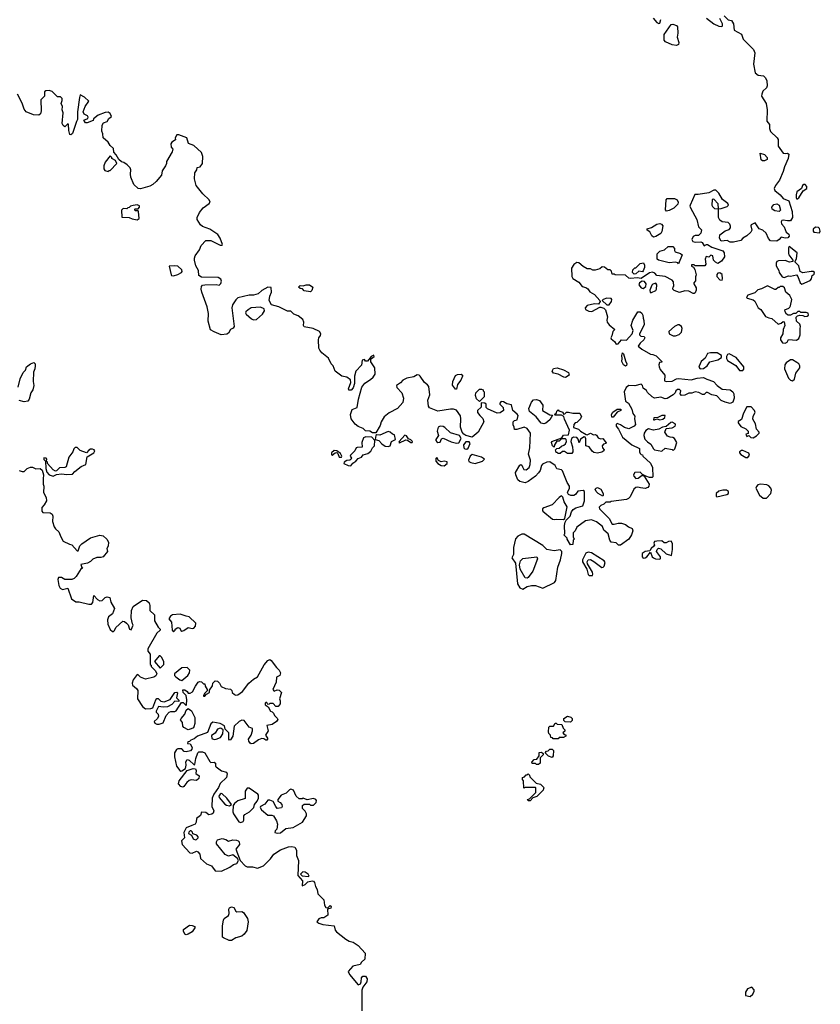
# Model space of a CAD drawing. Extents: x 2106670 to 2323771, y 35271 to 224896.
# Tile 314 of 419: x 2273801 to 2281523, y 134079 to 143573. Entities that reach past the tile are written whole.
import ezdxf

# ---------------------------------------------------------------- set-up
doc = ezdxf.new("R2010")
doc.units = 0

msp = doc.modelspace()

# ---------------------------------------------------------------- linework, layer by layer
at = {"layer": '0CON20XD'}
for points in [[(2279909.6, 143589.5), (2279947.5, 143545), (2279965, 143537.5), (2279975, 143540), (2279984.2, 143575)], [(2280595, 143610), (2280633, 143573), (2280666.1, 143566.1), (2280686.7, 143535), (2280691.7, 143471.7), (2280763, 143433), (2280777.5, 143385), (2280877.5, 143285), (2280892.5, 143255), (2280878.8, 143145), (2280895, 143060), (2280925, 143037.5), (2280975, 143032.5), (2280995, 143012.5), (2281006, 142985), (2281011.2, 142935), (2281003.3, 142915), (2280970, 142885), (2280957.5, 142855), (2280956.7, 142835), (2281002, 142765), (2281010, 142705), (2281007.5, 142595), (2281031.7, 142561.7), (2281032.5, 142525), (2281043.9, 142493.9), (2281106.7, 142435), (2281117.7, 142417.7), (2281116.7, 142355), (2281165, 142287.5), (2281185, 142283.3), (2281205, 142287.5), (2281220, 142275), (2281212.5, 142235), (2281176.7, 142155), (2281165, 142110), (2281130, 142025), (2281089.2, 141975), (2281077.5, 141945), (2281084, 141925), (2281135, 141883.3), (2281165, 141850), (2281220, 141825), (2281251.2, 141725), (2281254, 141665), (2281236, 141635), (2281205, 141632.4), (2281165, 141641.2), (2281151.9, 141638.1), (2281144.5, 141625), (2281150, 141605), (2281174.6, 141575), (2281193.4, 141523.4), (2281220, 141505), (2281220.9, 141485), (2281208.9, 141471.1), (2281185, 141465.5), (2281145, 141476.2), (2281126.8, 141453.2), (2281105, 141438.8), (2281041.5, 141441.5), (2281022.6, 141462.6), (2281001.8, 141515), (2280967.1, 141545), (2280934.5, 141555), (2280895, 141612.9), (2280855.8, 141594.2), (2280852.5, 141585), (2280860.8, 141545), (2280852, 141525), (2280815, 141488.8), (2280775, 141466.7), (2280755.8, 141444.2), (2280685, 141426.7), (2280655, 141427.5), (2280625, 141442.5), (2280565, 141437.5), (2280550, 141465), (2280555, 141500), (2280605, 141537.5), (2280645, 141550), (2280657.5, 141565), (2280657, 141583), (2280650.7, 141600.7), (2280635, 141616.7), (2280575, 141622.5), (2280555, 141640), (2280540, 141665), (2280540, 141750), (2280567, 141753), (2280625, 141772.5), (2280637.5, 141785), (2280629.3, 141799.3), (2280580.7, 141840.7), (2280545, 141900), (2280515, 141930), (2280495, 141930), (2280446.4, 141903.6), (2280345, 141886.7), (2280311.7, 141888.3), (2280266.7, 141785), (2280263.3, 141775), (2280269.3, 141759.3), (2280333.3, 141645), (2280348.8, 141575), (2280376, 141546), (2280371.9, 141515)], [(2280425, 143587.5), (2280495, 143534.2), (2280545, 143510), (2280571.7, 143508.3), (2280580, 143515), (2280580, 143535), (2280552.5, 143585)], [(2280135, 143326), (2280095, 143330.8), (2280028.8, 143358.8), (2280016.7, 143375), (2280018.3, 143431.7), (2280085, 143526.7), (2280099.3, 143529.3), (2280135, 143516.2), (2280143.9, 143503.9), (2280150, 143445), (2280143.5, 143405), (2280158.2, 143355), (2280155, 143333.8), (2280135, 143326)], [(2276013.6, 140916.4), (2275905, 140890), (2275885, 140872.5), (2275853.3, 140825), (2275846, 140795), (2275870, 140615), (2275860.4, 140599.5), (2275834.4, 140585.6), (2275815, 140550), (2275797.6, 140542.4), (2275745, 140535.7), (2275675, 140562.5), (2275642.6, 140582.6), (2275619.5, 140665), (2275621.2, 140741.2), (2275610, 140805), (2275558.6, 140945), (2275552.5, 140975), (2275555, 141000), (2275565, 141013.3), (2275586.1, 141016.1), (2275695, 141021.2), (2275725, 141013.3), (2275741.2, 141028.8), (2275747.3, 141052.7), (2275739.7, 141069.7), (2275713.9, 141086.1), (2275555, 141090), (2275530, 141105), (2275524.2, 141154.2), (2275500.3, 141200.3), (2275486.2, 141255), (2275486.7, 141275), (2275493.3, 141295), (2275535, 141352.5), (2275550.8, 141395), (2275596.7, 141443.3), (2275645, 141444.4), (2275735, 141398.8), (2275752.5, 141397.5), (2275757.5, 141405), (2275733.8, 141465), (2275710.9, 141500.9), (2275635, 141554), (2275565, 141577.5), (2275546, 141595), (2275513.3, 141645), (2275513.8, 141665), (2275533.8, 141715), (2275570.3, 141759.7), (2275627.7, 141802.3), (2275636.7, 141815), (2275627.5, 141835), (2275566.7, 141895), (2275502.5, 141975), (2275488.3, 142038.3), (2275490, 142095), (2275510, 142125), (2275511.7, 142148.3), (2275540, 142155), (2275562.5, 142185), (2275566.2, 142255), (2275555, 142292.5), (2275480.7, 142360.7), (2275428.3, 142378.3), (2275413, 142433), (2275335, 142462.5), (2275315, 142462.5), (2275300, 142435), (2275302.5, 142415), (2275268.3, 142391.7), (2275258.8, 142375), (2275263.3, 142345), (2275276.7, 142325), (2275271.7, 142298.3), (2275217.5, 142205), (2275217.5, 142185), (2275207.5, 142165), (2275174.1, 142115.9), (2275170, 142075), (2275117.1, 142012.9), (2275085.8, 141984.2), (2275055, 141966.7), (2274965, 141943.3), (2274945, 141946.7), (2274902.7, 141982.7), (2274872, 142055), (2274868, 142085), (2274874, 142125), (2274865.8, 142145.8), (2274838.8, 142175), (2274806.3, 142196.3), (2274781.2, 142201.2), (2274756.1, 142226.1), (2274730.7, 142270.7), (2274707.5, 142295), (2274705, 142330), (2274675, 142360), (2274653, 142393), (2274607.5, 142435), (2274603, 142473), (2274593, 142497), (2274597.5, 142555), (2274610.7, 142579.3), (2274645, 142592.5), (2274660.7, 142619.3), (2274685, 142640), (2274675, 142667.5), (2274655, 142682.5), (2274625, 142680), (2274556.4, 142653.6), (2274511.7, 142618.3), (2274508.3, 142601.7), (2274451.7, 142578.3), (2274435, 142580), (2274420, 142605), (2274458.3, 142621.7), (2274460, 142635), (2274456.1, 142646.1), (2274421.7, 142661.7), (2274414.4, 142685), (2274432.5, 142735), (2274467.5, 142787.5), (2274426, 142825), (2274385, 142847.5), (2274376.4, 142823.6), (2274358.9, 142685), (2274357.7, 142612.3), (2274348.5, 142591.5), (2274309.2, 142475), (2274295, 142462.5), (2274285, 142467.5), (2274273.8, 142505), (2274270, 142565), (2274265, 142570), (2274235, 142540), (2274221.7, 142551.7), (2274212.1, 142572.1), (2274220, 142675), (2274212, 142705), (2274213.8, 142735), (2274200, 142765), (2274212, 142795), (2274210, 142815), (2274195, 142830), (2274165, 142830), (2274115, 142880), (2274085, 142890), (2274052.5, 142887.5), (2274041.7, 142878.3), (2274040, 142835), (2274005, 142800), (2274006.7, 142695), (2274000, 142665), (2273985, 142652.5), (2273935, 142657.5), (2273863.6, 142683.6), (2273845, 142710), (2273825, 142770), (2273780, 142855)], [(2274655, 142110), (2274665, 142120), (2274675, 142120), (2274737.5, 142185), (2274726.4, 142216.4), (2274690, 142235), (2274690, 142245), (2274675, 142260), (2274625, 142200), (2274612.5, 142165), (2274612.5, 142135), (2274620.7, 142120.7), (2274655, 142110)], [(2280985, 142212.5), (2280965, 142212.5), (2280951.7, 142221.7), (2280943, 142287), (2280985, 142272.5), (2281010, 142245), (2281010, 142225), (2280985, 142212.5)], [(2281295, 141844.2), (2281315.2, 141854.8), (2281357.6, 141922.4), (2281394, 141945), (2281394.4, 141965), (2281375.8, 141985), (2281364.3, 141985), (2281350, 141975), (2281340, 141945), (2281297.3, 141912.7), (2281290, 141885), (2281289.4, 141855), (2281295, 141844.2)], [(2280038.3, 141728.3), (2280028.3, 141738.3), (2280037.5, 141835), (2280045, 141850), (2280115, 141847.5), (2280142.5, 141835), (2280152.5, 141815), (2280150, 141795), (2280110, 141755), (2280065, 141732.5), (2280038.3, 141728.3)], [(2274935, 141643.8), (2274953, 141657), (2274947.5, 141725), (2274945, 141730), (2274915, 141730), (2274910, 141745), (2274915, 141750), (2274945, 141750), (2274957.5, 141765), (2274955, 141777.5), (2274935, 141786.7), (2274895, 141782.5), (2274870, 141775), (2274858.3, 141761.7), (2274845, 141760), (2274835, 141750), (2274798.3, 141751.7), (2274783, 141737), (2274785, 141670), (2274856.4, 141666.4), (2274885, 141653.3), (2274935, 141643.8)], [(2280540, 141750), (2280536.1, 141796.1), (2280495, 141842.5), (2280480, 141840), (2280477.5, 141785), (2280483, 141773), (2280503, 141753), (2280535, 141750), (2280540, 141750)], [(2281125, 141723.8), (2281085, 141730), (2281057.5, 141745), (2281056.7, 141765), (2281075, 141791.2), (2281105, 141797.5), (2281125.6, 141785), (2281138.8, 141735), (2281125, 141723.8)], [(2279915, 141477.5), (2279898.3, 141488.3), (2279878.3, 141528.3), (2279852.5, 141545), (2279852.5, 141555), (2279895, 141570), (2279945, 141600), (2279975, 141607.5), (2279991.7, 141601.7), (2280002.5, 141585), (2279995, 141530), (2279985, 141512.5), (2279935, 141482.5), (2279915, 141477.5)], [(2281515, 141518), (2281522.9, 141535), (2281515, 141560), (2281505, 141570), (2281475, 141572), (2281455, 141553.8), (2281452.9, 141535), (2281460, 141525), (2281515, 141518)], [(2280371.9, 141515), (2280347.7, 141492.3), (2280317, 141493), (2280297, 141483), (2280283.3, 141455), (2280294.2, 141434.2), (2280315, 141428), (2280370.4, 141430.5), (2280384, 141424), (2280403.3, 141393.3), (2280424, 141406), (2280435, 141406), (2280475, 141381.2), (2280583.6, 141343.6), (2280596.4, 141326.4), (2280600, 141285), (2280568.8, 141245), (2280535, 141223.3), (2280512.5, 141235), (2280492.5, 141255), (2280485, 141297.5), (2280468.3, 141301.7), (2280447, 141283), (2280421.7, 141288.3), (2280412.5, 141265), (2280417.5, 141215), (2280408.8, 141201.2), (2280315, 141200), (2280305, 141210), (2280281.7, 141208.3), (2280280, 141195), (2280298.3, 141188.3), (2280313.6, 141163.6), (2280327, 141113), (2280320, 141095), (2280320, 141055), (2280302.5, 141035), (2280302.5, 141025), (2280326.4, 140986.4), (2280326.7, 140965), (2280315, 140940), (2280305, 140932.5), (2280295, 140932.5), (2280255, 140956.7), (2280215, 140960), (2280163.8, 140943.8), (2280113, 140963), (2280100, 140975), (2280103, 140997), (2280110, 141005), (2280107.5, 141045), (2280093, 141063), (2280025, 141096.7), (2279945, 141107.5), (2279928, 141128), (2279905, 141140), (2279876.4, 141133.6), (2279795, 141078), (2279755, 141083.3), (2279695, 141077.5), (2279675, 141080), (2279645, 141110), (2279545, 141112.5), (2279535, 141120), (2279515, 141120), (2279508.3, 141148.3), (2279495, 141160), (2279475, 141160), (2279441.7, 141188.3), (2279418.3, 141191.7), (2279395, 141170), (2279351.7, 141158.3), (2279328.3, 141158.3), (2279305, 141170), (2279275, 141170), (2279235, 141192.5), (2279195, 141227.5), (2279175, 141232.5), (2279147, 141213), (2279123, 141177), (2279127.5, 141097.5), (2279136.1, 141076.1), (2279193, 141043), (2279225, 141000), (2279261.7, 140991.7), (2279279.3, 140979.3), (2279300.7, 140950.7), (2279345, 140922.5), (2279397.5, 140865), (2279400, 140855), (2279385, 140830), (2279345, 140832.5), (2279275, 140818), (2279256.2, 140795), (2279259.3, 140779.3), (2279291.2, 140761.2), (2279320.7, 140759.3), (2279395, 140800), (2279405, 140800), (2279435, 140790), (2279452.5, 140775), (2279471.7, 140708.3), (2279462.9, 140675), (2279465.6, 140655), (2279485, 140630.8), (2279540, 140585), (2279522.5, 140565), (2279513.3, 140525), (2279501.4, 140505), (2279505.8, 140495), (2279539.1, 140469.1), (2279555, 140443.3), (2279571.7, 140448.3), (2279605, 140487.5), (2279655, 140482.5), (2279707.5, 140545), (2279717.5, 140575), (2279700, 140625), (2279713.6, 140676.4), (2279763.6, 140756.4), (2279785, 140756.7), (2279803, 140743), (2279812.5, 140725), (2279813.3, 140695), (2279822.3, 140672.3), (2279825, 140630), (2279780, 140545), (2279780, 140535), (2279793, 140523), (2279825, 140517.5), (2279828.8, 140505), (2279820, 140485), (2279786.7, 140455), (2279767.5, 140425), (2279800, 140395), (2279885, 140346.7), (2279906.4, 140346.4), (2279940.7, 140330.7), (2279995, 140277.5), (2279995, 140270), (2279973, 140267), (2279966.2, 140245), (2279968.8, 140225), (2279979.6, 140199.5), (2280023.3, 140145), (2280020.7, 140090.7), (2280035, 140083.3), (2280095, 140087.5), (2280135, 140108.8), (2280155, 140112), (2280278.3, 140101.7), (2280335, 140117.1), (2280395, 140124), (2280427, 140107), (2280494, 140085), (2280527.3, 140047.3), (2280575, 140010), (2280655, 140003.1), (2280680.6, 139985), (2280688.5, 139965), (2280692, 139925), (2280678, 139885), (2280655, 139872), (2280606.2, 139883.8), (2280565, 139902.2), (2280526.1, 139946.1), (2280476.1, 139956.1), (2280435, 139977.5), (2280423, 139977), (2280401.7, 139958.3), (2280385, 139957.5), (2280349.6, 139979.5), (2280316.1, 139983.9), (2280285, 139972), (2280255, 139972.5), (2280215, 139952.5), (2280185, 139950), (2280172.5, 139965), (2280177.5, 139995), (2280165, 140006.7), (2280145, 140007.5), (2280130, 139995), (2280122.5, 139975), (2280104, 139955), (2280045, 139920), (2280027, 139917), (2279985, 139932.5), (2279925, 139923.8), (2279900, 139935), (2279857, 139977), (2279846.4, 139996.4), (2279815, 140020), (2279807, 140047), (2279795, 140060), (2279735, 140041.2), (2279675, 140045.8), (2279648.8, 140025), (2279630, 139985), (2279643.8, 139895), (2279674.2, 139875), (2279705, 139817.5), (2279716, 139776), (2279735, 139750), (2279732, 139725), (2279739.3, 139670.7), (2279726.1, 139653.9), (2279675, 139627.5), (2279635, 139640), (2279595, 139668), (2279565, 139680), (2279555, 139670), (2279553.3, 139655), (2279575.9, 139625.9), (2279615, 139547.5), (2279705, 139473.8), (2279778.3, 139438.3), (2279777.5, 139405), (2279785, 139390), (2279795, 139380), (2279808.3, 139378.3), (2279812.5, 139365), (2279885.6, 139295.6), (2279904.3, 139255), (2279906, 139165), (2279900.7, 139159.3), (2279875, 139158), (2279840.4, 139170.5), (2279808.3, 139188.3), (2279785, 139211.2), (2279733, 139207), (2279720, 139185), (2279725, 139170), (2279745, 139150), (2279765, 139152.5), (2279805, 139180), (2279825, 139170), (2279871.2, 139095), (2279868, 139075), (2279857.9, 139062.1), (2279835, 139052.9), (2279787.5, 139057.5), (2279763.6, 139066.4), (2279745, 139063.3), (2279725, 139047.5), (2279688.3, 138971.7), (2279673.6, 138956.4), (2279653, 138947), (2279505, 138927.5), (2279495, 138920), (2279455, 138920), (2279435, 138900), (2279405, 138890), (2279388.3, 138871.7), (2279392.5, 138855), (2279485, 138762.5), (2279515, 138710), (2279535, 138707.5), (2279571.7, 138718.3), (2279605, 138718.8), (2279645, 138706.2), (2279672.7, 138682.7), (2279707, 138667), (2279714, 138645), (2279701.2, 138605), (2279675, 138563.3), (2279595, 138506.2), (2279577.5, 138507.5), (2279555, 138528.8), (2279506.4, 138536.4), (2279493.3, 138555), (2279477, 138617), (2279435, 138650), (2279422.5, 138685), (2279365, 138731.2), (2279315, 138750), (2279258.3, 138741.7), (2279175, 138680), (2279160, 138645), (2279140, 138625), (2279140, 138585), (2279147.5, 138565), (2279140, 138555), (2279137, 138513), (2279115, 138510), (2279080, 138565), (2279080, 138575), (2279050, 138605), (2279060, 138615), (2279056.2, 138695), (2279060.7, 138729.3), (2279071.7, 138748.3), (2279110, 138785), (2279122.3, 138827.7), (2279139.2, 138850.8), (2279165, 138865.8), (2279232.5, 138885), (2279247.5, 138935), (2279250, 139025), (2279235, 139032.5), (2279185, 139027.5), (2279162, 138995), (2279145, 138985.6), (2279115.6, 138985.6), (2279095, 138993.8), (2279085.8, 139015), (2279104, 139055), (2279104, 139075), (2279081.2, 139111.2), (2279035, 139222.5), (2279025, 139233.3), (2278982, 139242), (2278965.9, 139275.9), (2278915, 139310), (2278885, 139307.5), (2278843.6, 139286.4), (2278832.5, 139275), (2278821.2, 139225), (2278805.7, 139204.3), (2278777.1, 139172.9), (2278705, 139120), (2278675, 139108.8), (2278625, 139118.8), (2278604.2, 139135), (2278585.8, 139185), (2278584.1, 139205.9), (2278625, 139277.5), (2278635, 139282.5), (2278645, 139277.5), (2278652, 139262), (2278664.3, 139234.3), (2278685, 139233.3), (2278714.5, 139255), (2278725.5, 139285.5), (2278728.6, 139325), (2278708.8, 139385), (2278722.5, 139445), (2278727.5, 139585), (2278695, 139632.5), (2278665, 139642.5), (2278595, 139620), (2278571.7, 139621.7), (2278570, 139645), (2278560, 139665), (2278560, 139695), (2278573, 139707), (2278600, 139715), (2278607.5, 139755), (2278599.3, 139769.3), (2278556.2, 139805), (2278545, 139860), (2278498.3, 139868.3), (2278467, 139887), (2278445, 139890), (2278433, 139877), (2278432.5, 139865), (2278462.5, 139835), (2278466.7, 139805), (2278435, 139782.5), (2278405, 139780), (2278311.7, 139821.7), (2278300, 139835), (2278300, 139865), (2278287, 139877), (2278251.7, 139878.3), (2278251.7, 139838.3), (2278217.5, 139805), (2278217.5, 139785), (2278237.5, 139755), (2278268.3, 139728.3), (2278278.8, 139695), (2278224.3, 139595.7), (2278165, 139548.8), (2278103.2, 139563.2), (2278083.8, 139575), (2278069.2, 139595), (2278052.9, 139645), (2278056.9, 139725), (2278052.3, 139752.3), (2278015, 139807.5), (2277985, 139816.7), (2277955, 139816.7), (2277835, 139798), (2277755, 139831.2), (2277743, 139847), (2277735.8, 139905), (2277755.8, 139955.8), (2277745.8, 140035), (2277735, 140051.2), (2277704.4, 140074.4), (2277665, 140136.7), (2277655, 140146.7), (2277635, 140147.5), (2277601.7, 140128.3), (2277533.6, 140116.4), (2277495, 140097.5), (2277475, 140072.5), (2277433.9, 140046.1), (2277437.5, 140025), (2277487.5, 139975), (2277502.5, 139925), (2277497, 139883), (2277445, 139822.5), (2277365, 139783.8), (2277316.1, 139743.9), (2277286.7, 139695), (2277278.3, 139661.7), (2277235, 139590), (2277205, 139590), (2277177, 139607), (2277135, 139610), (2277115, 139630), (2277065, 139650), (2277035, 139672.5), (2276997.5, 139725), (2276990, 139765), (2277007.5, 139815), (2277056.7, 139835), (2277070, 139915), (2277099.6, 140030.5), (2277130.4, 140069.5), (2277185, 140102.5), (2277210, 140125), (2277230, 140155), (2277227.5, 140215), (2277186.7, 140275), (2277188.3, 140301.7), (2277205, 140312.5), (2277220, 140325), (2277215, 140337.5), (2277190, 140325), (2277155, 140280), (2277135, 140280), (2277125, 140297.5), (2277105, 140290), (2277098.3, 140241.7), (2277043.3, 140185), (2277030, 140135), (2277030, 140065), (2277016.6, 140023.4), (2276998.3, 140001.7), (2276975, 140001.2), (2276972.9, 140015), (2276996, 140075), (2276990.4, 140100.5), (2276955.9, 140125.9), (2276906.4, 140136.4), (2276844.1, 140184.1), (2276824.2, 140234.2), (2276805.6, 140255.6), (2276778.1, 140308.1), (2276715, 140360), (2276696.4, 140386.4), (2276687.5, 140405), (2276683.3, 140485), (2276686.7, 140505), (2276703.3, 140526.7), (2276703.8, 140545), (2276693.3, 140565), (2276630, 140595), (2276545, 140612.5), (2276536.7, 140625), (2276540, 140655), (2276533, 140683), (2276486.7, 140716.7), (2276445, 140732.5), (2276415, 140762.5), (2276385, 140763.8), (2276300, 140805), (2276230, 140825), (2276207.5, 140865), (2276213, 140907), (2276230, 140945), (2276225, 140990), (2276195, 140992.5), (2276135, 140962.5), (2276101.7, 140928.3), (2276055, 140916.2), (2276013.6, 140916.4)], [(2280155, 141220), (2280148.3, 141228.3), (2280126.1, 141236.1), (2280065, 141228.8), (2279963, 141253), (2279950, 141265), (2279950, 141315), (2279975, 141340), (2280020, 141355), (2280055, 141387.5), (2280100, 141385), (2280117, 141367), (2280117, 141347), (2280124.1, 141334.1), (2280175, 141317.5), (2280190, 141305), (2280155, 141220)], [(2281345, 141023.8), (2281425, 141059.6), (2281437, 141075), (2281443, 141106.9), (2281465, 141119.4), (2281465.7, 141135.8), (2281455, 141144.4), (2281435, 141145.6), (2281355, 141132.5), (2281330, 141145), (2281315, 141200), (2281280, 141235), (2281280, 141245), (2281294.2, 141265.8), (2281298.6, 141325), (2281223.6, 141386.4), (2281217, 141373), (2281215, 141320), (2281218.8, 141305), (2281257.5, 141255), (2281258.3, 141241.7), (2281226.4, 141236.4), (2281185, 141250), (2281120.7, 141249.3), (2281105, 141240), (2281097.5, 141225), (2281098.3, 141198.3), (2281122.5, 141155), (2281126.7, 141135), (2281154.2, 141094.2), (2281175, 141088.8), (2281215, 141103.3), (2281235, 141101.2), (2281291.7, 141111.7), (2281307, 141097), (2281330, 141035), (2281345, 141023.8)], [(2275285, 141104.3), (2275325, 141116), (2275360, 141135), (2275367.5, 141145), (2275365, 141162.5), (2275325, 141196.7), (2275295, 141201.2), (2275242.5, 141195), (2275262.3, 141112.3), (2275266.2, 141106.2), (2275285, 141104.3)], [(2279728.3, 141118.3), (2279710, 141135), (2279715, 141160), (2279735, 141180), (2279745, 141180), (2279785, 141222.5), (2279818.3, 141228.3), (2279827.5, 141205), (2279827.5, 141185), (2279815, 141150), (2279806.7, 141143.3), (2279771.2, 141148.8), (2279745, 141123.3), (2279728.3, 141118.3)], [(2280575, 141062.5), (2280580, 141075), (2280575, 141117.5), (2280555, 141133.3), (2280535, 141130), (2280523.3, 141115), (2280526.4, 141096.4), (2280553.9, 141063.9), (2280575, 141062.5)], [(2276605, 140950), (2276545, 140960), (2276528.3, 140978.3), (2276505, 140980), (2276490, 140995), (2276505, 141010), (2276535, 141007.5), (2276565, 141017.5), (2276595, 141017.5), (2276627.5, 140995), (2276617, 140963), (2276605, 140950)], [(2279815, 140980), (2279839.2, 141000.8), (2279844.2, 141025), (2279827.3, 141047.3), (2279805, 141051.2), (2279777.5, 141035), (2279773, 141017), (2279795, 140987.5), (2279815, 140980)], [(2279881.7, 140941.7), (2279895, 140942.5), (2279935, 140963.3), (2279943.3, 140975), (2279946.7, 141015), (2279935, 141032.5), (2279906.4, 141023.6), (2279896.4, 141013.6), (2279880, 140965), (2279881.7, 140941.7)], [(2281185, 140454), (2281203.8, 140465), (2281215, 140490), (2281293, 140483), (2281315, 140497.5), (2281330, 140535), (2281327.5, 140595), (2281332.5, 140615), (2281326.4, 140636.4), (2281292.5, 140665), (2281290, 140705), (2281301.7, 140718.3), (2281325, 140722.5), (2281355, 140720), (2281375, 140710), (2281395, 140713.3), (2281408.8, 140725), (2281405, 140743.3), (2281385, 140751.2), (2281335, 140750), (2281325, 140760), (2281305, 140760), (2281288.3, 140741.7), (2281265, 140740), (2281235, 140722.5), (2281213, 140723), (2281197.5, 140735), (2281182.5, 140755), (2281180, 140775), (2281218.3, 140791.7), (2281228, 140802), (2281236.2, 140815), (2281246.7, 140875), (2281227.5, 140915), (2281190, 140945), (2281178.3, 140988.3), (2281161.7, 141001.7), (2281135, 141000), (2281125, 140990), (2281115, 140990), (2281095, 140970), (2281085, 140970), (2281013, 141007), (2280955, 140976.7), (2280921.7, 140968.3), (2280891.2, 140938.8), (2280823.9, 140916.1), (2280812.5, 140895), (2280817, 140887), (2280875, 140872), (2280890, 140860), (2280923.3, 140795), (2280947.7, 140777.7), (2280995, 140712.5), (2281025, 140697.5), (2281055, 140692.5), (2281115, 140637.5), (2281143.9, 140646.1), (2281165, 140662.5), (2281175, 140660), (2281180, 140625), (2281163.9, 140586.1), (2281160, 140545), (2281138, 140505), (2281138, 140485), (2281157.8, 140457.8), (2281185, 140454)], [(2279462.5, 140822.5), (2279485, 140824), (2279508.6, 140855), (2279510.8, 140875), (2279505, 140886.2), (2279465, 140887.8), (2279427.5, 140875), (2279417.5, 140865), (2279462.5, 140822.5)], [(2276055, 140678.8), (2276085, 140681.2), (2276143.8, 140735), (2276163.3, 140765), (2276157.5, 140785), (2276125, 140802.5), (2276035, 140793.3), (2276005, 140776.7), (2275982.5, 140755), (2275980, 140745), (2275986.7, 140735), (2276037.7, 140687.7), (2276055, 140678.8)], [(2280125, 140524), (2280162.3, 140537.7), (2280185, 140560), (2280191.2, 140595), (2280182.5, 140615), (2280161.7, 140631.7), (2280148.3, 140631.7), (2280116.4, 140613.6), (2280062.5, 140565), (2280065, 140542.5), (2280105, 140524.2), (2280125, 140524)], [(2279645, 140232.5), (2279624.1, 140244.1), (2279607, 140277), (2279611.2, 140305), (2279607.5, 140335), (2279615, 140360), (2279625, 140350), (2279642.5, 140285), (2279657.5, 140255), (2279655, 140240), (2279645, 140232.5)], [(2280365, 140206.7), (2280395, 140211.2), (2280430, 140235), (2280457.5, 140275), (2280535, 140293.3), (2280570, 140315), (2280570, 140335), (2280529.6, 140359.5), (2280465, 140361.9), (2280435, 140353.1), (2280411.9, 140308.1), (2280372.4, 140277.6), (2280353.6, 140233.6), (2280352.3, 140222.3), (2280365, 140206.7)], [(2280775, 140190), (2280786.2, 140203.8), (2280783.8, 140225), (2280710, 140315), (2280645, 140351.2), (2280627.5, 140345), (2280616.7, 140325), (2280617.5, 140305), (2280627, 140287), (2280708.6, 140238.6), (2280745, 140190), (2280775, 140190)], [(2273785, 140030), (2273805, 140110), (2273835, 140170), (2273857.5, 140195), (2273866.7, 140225), (2273903.9, 140256.1), (2273938.3, 140268.3), (2273950, 140255), (2273950, 140235), (2273947.5, 140205), (2273933, 140173), (2273932, 140085), (2273938.1, 140045), (2273928.1, 140005), (2273908, 139975), (2273893.3, 139915), (2273880, 139895), (2273845, 139887.5), (2273795, 139900)], [(2281255, 140092), (2281274.2, 140105.8), (2281288, 140165), (2281323.8, 140215), (2281326.2, 140235), (2281315, 140253.8), (2281295, 140268.8), (2281255, 140292.5), (2281235, 140292.5), (2281193.3, 140265), (2281181.2, 140245), (2281176, 140205), (2281217.5, 140115), (2281235, 140098), (2281255, 140092)], [(2278015, 140010), (2278005, 140010), (2277975, 140050), (2277979.2, 140085), (2278005, 140143.3), (2278025, 140152), (2278060, 140155), (2278073.3, 140145), (2278073.3, 140135), (2278054.1, 140095.9), (2278023, 140057), (2278015, 140010)], [(2279065, 140122.5), (2279050, 140125), (2278995, 140156.7), (2278950, 140165), (2278937.5, 140185), (2278950, 140210), (2278985, 140216), (2279045, 140197.5), (2279095, 140170), (2279100, 140145), (2279065, 140122.5)], [(2278235, 139890), (2278208.3, 139918.3), (2278198.3, 139948.3), (2278200, 139975), (2278235, 140010), (2278255, 140010), (2278270, 140005), (2278270, 139995), (2278280, 139985), (2278280, 139935), (2278235, 139890)], [(2278855, 139676), (2278831.2, 139681.2), (2278783.3, 139745), (2278717.5, 139795), (2278712.5, 139825), (2278738.8, 139885), (2278755, 139906.2), (2278785, 139912), (2278815, 139901.2), (2278847, 139857), (2278843.6, 139803.6), (2278915, 139762.5), (2278938.3, 139758.3), (2278913.3, 139715), (2278875, 139682), (2278855, 139676)], [(2279125, 139390), (2279085, 139390), (2279055, 139410), (2279035, 139410), (2279015, 139390), (2278995, 139390), (2278985, 139400), (2278975, 139400), (2278970, 139425), (2278981.7, 139438.3), (2279005, 139440), (2279025, 139460), (2279050.7, 139469.3), (2279065, 139482.5), (2279073.3, 139505), (2279072.5, 139525), (2279065, 139532.5), (2279025, 139530), (2279005, 139510), (2278981.7, 139508.3), (2278960, 139475), (2278955, 139450), (2278940, 139465), (2278930, 139495), (2278932.5, 139505), (2279028.3, 139541.7), (2279045, 139567.5), (2279095, 139570), (2279102.5, 139615), (2279055, 139720), (2279048.3, 139748.3), (2279025, 139760), (2278965, 139760), (2278960, 139765), (2278978.3, 139781.7), (2278981.7, 139798.3), (2278995, 139810), (2279001.7, 139801.7), (2279038.3, 139788.3), (2279045, 139770), (2279058.3, 139771.7), (2279075, 139790), (2279095, 139790), (2279135, 139777.5), (2279205, 139780), (2279220, 139745), (2279211.7, 139738.3), (2279210, 139725), (2279175, 139690), (2279160, 139685), (2279145, 139670), (2279141.7, 139641.7), (2279190, 139625), (2279210, 139605), (2279265, 139572.5), (2279275, 139570), (2279305, 139586.2), (2279335, 139570), (2279355, 139572.5), (2279365, 139567.5), (2279380.3, 139540.3), (2279402.4, 139532.4), (2279425.9, 139535.9), (2279457.3, 139492.7), (2279453.8, 139486.2), (2279431.1, 139478.9), (2279420, 139465), (2279420.5, 139445), (2279438.8, 139425), (2279433.8, 139415), (2279415, 139402), (2279375, 139393.3), (2279339.3, 139399.3), (2279322, 139412), (2279294.1, 139454.1), (2279260, 139465), (2279262, 139532), (2279256.4, 139546.4), (2279245, 139550), (2279210.3, 139529.7), (2279198.3, 139491.7), (2279187.7, 139527.7), (2279174, 139544), (2279143.9, 139546.1), (2279122.5, 139535), (2279116.7, 139505), (2279133.3, 139455), (2279137.5, 139415), (2279137.5, 139405), (2279125, 139390)], [(2279525, 139740), (2279511.7, 139741.7), (2279507.5, 139765), (2279520.7, 139789.3), (2279565, 139817.5), (2279598.3, 139818.3), (2279600, 139805), (2279565, 139790), (2279525, 139740)], [(2280875, 139542.7), (2280907.9, 139562.1), (2280932.5, 139585), (2280932.5, 139595), (2280908.8, 139625), (2280898.8, 139675), (2280870.7, 139720.7), (2280875, 139750), (2280893.3, 139785), (2280886.7, 139805), (2280855, 139838.8), (2280815, 139840), (2280780.4, 139779.5), (2280762.1, 139717.9), (2280731.9, 139698.1), (2280729.2, 139685), (2280755, 139650), (2280805, 139628.8), (2280827.5, 139605), (2280828.3, 139581.7), (2280803.3, 139575), (2280813.3, 139555), (2280835, 139562.5), (2280853.8, 139545), (2280875, 139542.7)], [(2279995, 139412.5), (2280025, 139440), (2280095, 139427.5), (2280105, 139420), (2280120, 139435), (2280127, 139453), (2280137.5, 139495), (2280117.5, 139535), (2280100, 139545), (2280075, 139546.2), (2280047.7, 139557.7), (2280023.3, 139595), (2280035, 139630), (2280095, 139636.2), (2280122.5, 139655), (2280126.7, 139665), (2280122.5, 139675), (2280095, 139691.2), (2280081.7, 139688.3), (2280035, 139650), (2280000, 139645), (2279965, 139623.8), (2279915, 139616), (2279865, 139628), (2279838.8, 139611.2), (2279822.7, 139587.3), (2279819.2, 139565), (2279829.1, 139529.1), (2279855, 139501.2), (2279888.6, 139478.6), (2279913.3, 139435), (2279925, 139426.2), (2279995, 139412.5)], [(2279925, 139713.3), (2279947, 139723), (2279976.4, 139716.4), (2280005, 139720), (2280023.6, 139736.4), (2280027.5, 139755), (2279995, 139758), (2279955, 139737.5), (2279917.5, 139735), (2279913.8, 139715), (2279925, 139713.3)], [(2277355, 139456.2), (2277375, 139463.2), (2277386.4, 139505), (2277426.5, 139525), (2277415, 139570), (2277395, 139578), (2277375.4, 139595.3), (2277355, 139600.9), (2277275, 139568), (2277245, 139570), (2277236.2, 139563.8), (2277230, 139525), (2277265, 139515.6), (2277292.6, 139482.6), (2277325, 139459.4), (2277355, 139456.2)], [(2278015, 139490), (2278035, 139494), (2278057.8, 139535), (2278043.7, 139563.7), (2277955, 139590), (2277901.7, 139641.7), (2277885, 139650), (2277855, 139654.2), (2277836.7, 139643.3), (2277827.9, 139605), (2277841.5, 139565), (2277814.6, 139525), (2277814.6, 139515), (2277825, 139502.7), (2277835, 139497.1), (2277855, 139500), (2277869.4, 139530.6), (2277885, 139538.9), (2277962, 139502), (2278015, 139490)], [(2276995, 139272.5), (2277013.5, 139296.5), (2277042.9, 139315), (2277065, 139340.6), (2277096.4, 139353.6), (2277115, 139377.5), (2277160.1, 139389.9), (2277187.6, 139412.4), (2277203.2, 139445), (2277222, 139465), (2277226.7, 139516.7), (2277198.6, 139548.6), (2277138, 139552), (2277118.3, 139541.7), (2277102, 139495), (2277105, 139452), (2277055, 139449.2), (2277046.4, 139443.6), (2277034.6, 139415), (2276990, 139375), (2276988.6, 139365), (2277001.4, 139345), (2276995, 139331.4), (2276985, 139324.5), (2276955, 139321.1), (2276931.2, 139305), (2276927.5, 139295), (2276968.8, 139275), (2276995, 139272.5)], [(2277465, 139492.5), (2277525, 139520.4), (2277539.8, 139519.8), (2277575, 139497.1), (2277585, 139496.2), (2277590, 139505), (2277575, 139521.4), (2277551.1, 139531.1), (2277531.1, 139561.1), (2277515, 139565.7), (2277460, 139505), (2277457.5, 139495), (2277465, 139492.5)], [(2278115, 139433.5), (2278127, 139443), (2278146.7, 139485), (2278135, 139502.5), (2278105, 139501.2), (2278080.6, 139475), (2278085.6, 139445), (2278095, 139435.6), (2278115, 139433.5)], [(2274125, 139172.5), (2274155, 139187.5), (2274205, 139193.3), (2274255, 139186.7), (2274310.7, 139189.3), (2274332.9, 139217.1), (2274395, 139265.8), (2274440, 139285), (2274453, 139357), (2274516, 139395), (2274524, 139415), (2274518.8, 139425), (2274503.3, 139433.3), (2274485, 139431.8), (2274467.6, 139422.4), (2274445, 139397.5), (2274385, 139420), (2274355, 139448.5), (2274335, 139448.2), (2274322.5, 139435), (2274313.3, 139405), (2274273.8, 139355), (2274248.8, 139261.2), (2274236.1, 139253.9), (2274185, 139253.1), (2274155, 139222.5), (2274145, 139220), (2274123, 139233), (2274070, 139295), (2274070, 139305), (2274060, 139315), (2274062.5, 139335), (2274057.5, 139345), (2274035, 139347.5), (2274033, 139333), (2274050, 139315), (2274052.5, 139245), (2274061.7, 139211.7), (2274083.8, 139183.8), (2274125, 139172.5)], [(2276905, 139354.4), (2276907.5, 139365), (2276895, 139390), (2276860, 139415), (2276835, 139417.5), (2276806.7, 139395), (2276807.5, 139377.5), (2276815, 139372.5), (2276845, 139397.5), (2276858.8, 139398.8), (2276869.2, 139389.2), (2276882.5, 139355), (2276905, 139354.4)], [(2278195, 139294), (2278263.9, 139316.1), (2278282.5, 139335), (2278255.8, 139355.8), (2278165, 139381.9), (2278144.8, 139365.2), (2278131.2, 139325), (2278133.6, 139313.6), (2278153, 139303), (2278195, 139294)], [(2280805, 139350.8), (2280825, 139352), (2280840, 139375), (2280833.8, 139393.8), (2280775, 139418), (2280762.5, 139417.5), (2280743.3, 139405), (2280742.5, 139395), (2280755, 139380), (2280805, 139350.8)], [(2277895, 139271.5), (2277925, 139292.5), (2277925, 139309.5), (2277895, 139315.7), (2277865, 139309.4), (2277841.8, 139321.8), (2277825, 139351.2), (2277815, 139341.2), (2277815, 139316.2), (2277834.2, 139295), (2277865, 139274.5), (2277895, 139271.5)], [(2273795, 139226.2), (2273825, 139216.2), (2273845, 139216.7), (2273872.5, 139245), (2273905, 139257.5), (2273925, 139257.5), (2273955, 139242.5), (2273997, 139247), (2274018.8, 139228.8), (2274031.2, 139185), (2274026.7, 139145), (2274026.7, 139095), (2274032.5, 139075), (2274030, 139015), (2274057, 138967), (2274060, 138935), (2274037.5, 138895), (2274015, 138870), (2274013, 138833), (2274025, 138822.5), (2274095, 138818.8), (2274113.3, 138805), (2274121.2, 138785), (2274116.2, 138735), (2274132.3, 138682.3), (2274145, 138662.5), (2274177.5, 138635), (2274197.5, 138585), (2274220, 138545), (2274280, 138515), (2274305, 138510), (2274355, 138450), (2274365, 138450), (2274381.7, 138498.3), (2274400.4, 138519.5), (2274483.6, 138576.4), (2274575, 138603.8), (2274606.1, 138596.1), (2274640, 138565), (2274656.2, 138535), (2274652.9, 138497.1), (2274642.5, 138475), (2274646.7, 138445), (2274605.8, 138395), (2274585, 138385.7), (2274545, 138388.8), (2274505, 138370), (2274482.3, 138347.7), (2274455, 138333.3), (2274391.7, 138318.3), (2274401.7, 138291.7), (2274410, 138285), (2274395, 138280), (2274345, 138203.3), (2274325, 138183.3), (2274305, 138176.7), (2274235, 138176.7), (2274205, 138194.2), (2274184.5, 138195.6), (2274175, 138193.3), (2274168.6, 138175), (2274177.4, 138117.4), (2274191.7, 138091.7), (2274215, 138080), (2274265, 138090), (2274300.3, 137990.3), (2274341.2, 137961.2), (2274375, 137958.8), (2274466.4, 137936.4), (2274493, 137937), (2274506.4, 137953.6), (2274515, 138020), (2274552.3, 137982.3), (2274575, 137970), (2274596.1, 137973.9), (2274625, 138000), (2274645, 138008), (2274671.7, 138001.7), (2274678.8, 137955), (2274716, 137895), (2274696.6, 137843.4), (2274656.7, 137815), (2274646.2, 137785), (2274651.2, 137745), (2274675, 137692.5), (2274695, 137673.3), (2274705, 137673.3), (2274715, 137682.5), (2274727.6, 137712.4), (2274795, 137773.8), (2274810.7, 137770.7), (2274832.5, 137755), (2274847, 137737), (2274860, 137695), (2274875, 137690), (2274896.7, 137735), (2274887.5, 137747.5), (2274875.8, 137805), (2274878, 137875), (2274895.9, 137914.1), (2274985, 137975.6), (2275025, 137971.4), (2275049.2, 137949.2), (2275055.5, 137925), (2275055.7, 137875.7), (2275100, 137835), (2275102.5, 137775), (2275137.5, 137715), (2275156.1, 137696.1), (2275156.7, 137685), (2275123.9, 137656.1), (2275036.2, 137505), (2275037.5, 137485), (2275060, 137455), (2275060, 137355), (2275068.3, 137348.3), (2275070, 137335), (2275110, 137295), (2275122.5, 137265), (2275112.5, 137245), (2275095, 137233.3), (2275014.2, 137214.2), (2274965, 137234), (2274945, 137256.7), (2274935, 137260), (2274893.8, 137206.2), (2274885.5, 137175), (2274889.4, 137155), (2274928.6, 137125), (2274940, 137105), (2274935.5, 137025), (2274985, 136949.2), (2275015, 136928.8), (2275065, 136930), (2275085, 136937.5), (2275113.3, 137015), (2275125, 137027.5), (2275135, 137026.7), (2275161.8, 137001.8), (2275195.5, 136995.5), (2275250.6, 137019.4), (2275297.5, 137085), (2275315, 137090), (2275321.7, 137081.7), (2275312.5, 137032.5), (2275335, 137010), (2275335, 137000), (2275298.3, 137001.7), (2275269.7, 136970.3), (2275225, 136948.2), (2275185, 136944.3), (2275140, 136950), (2275116, 136905), (2275116.2, 136895), (2275136.7, 136876.7), (2275140.4, 136855), (2275128.2, 136831.7), (2275096.7, 136805), (2275105, 136791.2), (2275125, 136781.2), (2275145, 136780), (2275185, 136793.8), (2275215, 136862.5), (2275243.3, 136895), (2275257.1, 136902.9), (2275296.7, 136903.3), (2275310.3, 136909.7), (2275361.2, 136988.8), (2275378, 136988), (2275405, 136960), (2275410, 136965), (2275413.3, 137015), (2275407.5, 137055), (2275376.7, 137085), (2275375, 137110), (2275395, 137110), (2275417.5, 137095), (2275425, 137080), (2275445, 137077.5), (2275468.3, 137091.7), (2275495, 137147.5), (2275522.5, 137185), (2275535, 137190), (2275555, 137187.5), (2275575, 137170), (2275585, 137170), (2275590, 137145), (2275610, 137115), (2275608.3, 137101.7), (2275585, 137080), (2275573, 137057), (2275575, 137050), (2275585, 137050), (2275601.7, 137068.3), (2275630, 137085), (2275631.7, 137108.3), (2275661.7, 137148.3), (2275662.5, 137175), (2275685, 137196.7), (2275707.5, 137195), (2275727.5, 137175), (2275743, 137143), (2275785, 137122.5), (2275835, 137117.5), (2275847.5, 137105), (2275850, 137085), (2275873.3, 137065), (2275885, 137060), (2275905, 137063.3), (2275948.8, 137095), (2276011.2, 137175), (2276055, 137213.3), (2276095, 137237.5), (2276158.3, 137351.7), (2276193.3, 137395), (2276215, 137402.5), (2276226.7, 137395), (2276276.7, 137325), (2276305, 137299.4), (2276317.5, 137275), (2276309.8, 137250.2), (2276276.4, 137233.6), (2276273.3, 137185), (2276243.3, 137115), (2276255, 137097.5), (2276285, 137110), (2276305, 137107.5), (2276326.1, 137086.1), (2276306.7, 137025), (2276312.5, 137005), (2276312.5, 136975), (2276295, 136950), (2276271.7, 136951.7), (2276245, 136980), (2276215, 136980), (2276208.3, 136971.7), (2276195, 136970), (2276185, 136987.5), (2276175, 136990), (2276168.3, 136981.7), (2276170, 136965), (2276198.3, 136948.3), (2276220, 136905), (2276235, 136900), (2276250, 136885), (2276257.5, 136865), (2276285, 136837.5), (2276290, 136825), (2276277.5, 136805), (2276235, 136778), (2276183.9, 136766.1), (2276196.7, 136715), (2276172.5, 136675), (2276190, 136645), (2276192.5, 136635), (2276185, 136626), (2276174.6, 136624.5), (2276155, 136640), (2276135, 136643.3), (2276105, 136628.8), (2276057.3, 136592.7), (2276035, 136590), (2276025, 136597.5), (2276010, 136615), (2276006.4, 136635), (2276032, 136675), (2276046.7, 136715), (2276047, 136737), (2276015, 136750), (2275966, 136815), (2275945, 136817.1), (2275916.2, 136805), (2275869.7, 136760.3), (2275855.3, 136664.7), (2275835, 136628), (2275825, 136626.2), (2275819.2, 136635), (2275816.7, 136695), (2275783, 136733), (2275777.5, 136765), (2275735, 136786), (2275665, 136800), (2275645, 136782.5), (2275611.2, 136698.8), (2275516.4, 136663.6), (2275485, 136640), (2275453, 136627), (2275438.3, 136611.7), (2275421.7, 136608.3), (2275420, 136595), (2275425, 136592.5), (2275445, 136590), (2275463.3, 136555), (2275461.7, 136538.3), (2275448.3, 136521.7), (2275405, 136512), (2275387.5, 136517.5), (2275365, 136542.5), (2275325, 136542.5), (2275312.5, 136535), (2275292.5, 136505), (2275292.5, 136465), (2275313.8, 136375), (2275345, 136333.3), (2275355, 136327.5), (2275365, 136330), (2275398.8, 136351.2), (2275406.2, 136383.8), (2275402.7, 136417.3), (2275415, 136440), (2275435, 136434.4), (2275485, 136386.7), (2275490, 136390), (2275500.9, 136449.1), (2275520, 136505), (2275527.5, 136512.5), (2275565, 136513.8), (2275586.2, 136505), (2275635, 136418.8), (2275645, 136412), (2275676.7, 136415), (2275688, 136405), (2275690, 136375), (2275697.3, 136367.3), (2275748.8, 136328.8), (2275795, 136316.7), (2275802.5, 136302.5), (2275794, 136265), (2275733.6, 136206.4), (2275719.1, 136170.8), (2275674.5, 136105.5), (2275656.2, 136065), (2275654, 135985), (2275672.9, 135945), (2275668.4, 135921.6), (2275655, 135910.8), (2275625, 135904.4), (2275595, 135927.5), (2275555, 135930), (2275545, 135900), (2275505, 135870), (2275502.5, 135835), (2275493, 135817), (2275462.5, 135802.5), (2275405, 135780), (2275383.3, 135735), (2275391.4, 135685), (2275362.5, 135655), (2275369.3, 135619.3), (2275440.4, 135540.5), (2275465, 135536.2), (2275505, 135554.3), (2275518.6, 135548.6), (2275538.6, 135525), (2275544.1, 135484.1), (2275604.2, 135434.2), (2275650, 135415), (2275685, 135366.2), (2275747.7, 135362.3), (2275828.3, 135401.7), (2275861.7, 135428.3), (2275895, 135437.5), (2275910, 135465), (2275902.5, 135485), (2275855, 135520), (2275815, 135507.8), (2275782.4, 135522.4), (2275700, 135625), (2275697.5, 135645), (2275710, 135665), (2275755, 135676.7), (2275788.8, 135668.8), (2275815, 135652.5), (2275855.7, 135664.3), (2275892.6, 135662.6), (2275908.5, 135655), (2275916.4, 135645), (2275919.3, 135620.7), (2275886.7, 135575), (2275927.5, 135465), (2275975, 135414), (2275995.5, 135405.5), (2276045, 135405.5), (2276095, 135392), (2276151.2, 135415)], [(2279425, 138980), (2279380, 139005), (2279360, 139025), (2279352.5, 139045), (2279360, 139055), (2279375, 139062.5), (2279407.5, 139045), (2279427.5, 139005), (2279430, 138985), (2279425, 138980)], [(2280525, 138972.5), (2280620, 138995), (2280636.1, 139003.9), (2280636.7, 139025), (2280618, 139038), (2280582.7, 139037.3), (2280545, 139026), (2280517.5, 139005), (2280518.3, 138978.3), (2280525, 138972.5)], [(2281005, 138960), (2281045.4, 139005), (2281050.5, 139035), (2281044.3, 139055), (2281025, 139078.8), (2281006.8, 139086.8), (2280945, 139094.3), (2280921.3, 139088.7), (2280907.3, 139072.7), (2280902.5, 139055), (2280935, 138988.8), (2280970.3, 138960.3), (2281005, 138960)], [(2279045, 138752.5), (2279057.5, 138762.5), (2279082, 138875), (2279052.5, 138925), (2279038.3, 138968.3), (2279025, 138981.2), (2279002.8, 138967.2), (2278935, 138895.8), (2278857.5, 138865), (2278842.5, 138855), (2278842.5, 138845), (2278847.5, 138835), (2278938.3, 138758.3), (2278955, 138752.5), (2278975, 138756.7), (2279045, 138752.5)], [(2278655, 138082.9), (2278695, 138108.8), (2278736.1, 138116.1), (2278775, 138116.2), (2278845, 138090.8), (2278958.8, 138145), (2278972, 138165), (2278991.2, 138295), (2279016.7, 138365), (2279030, 138425), (2279030, 138445), (2279015, 138460), (2278955, 138452.5), (2278885, 138463.3), (2278845, 138503.3), (2278665, 138613.3), (2278645, 138612.5), (2278605, 138592.5), (2278583, 138567), (2278562.5, 138485), (2278562.5, 138415), (2278547.5, 138385), (2278583, 138333), (2278602.7, 138132.7), (2278623.8, 138095), (2278655, 138082.9)], [(2279975, 138371.2), (2279983, 138377), (2279980, 138395), (2279943.8, 138445), (2279950, 138465), (2279963, 138477), (2279985, 138470), (2280035, 138422.5), (2280087.5, 138405), (2280096.2, 138465), (2280096.4, 138523.6), (2280085, 138544.3), (2280058.9, 138541.1), (2280035, 138527.5), (2280018.3, 138528.3), (2279995, 138547.5), (2279945, 138546.2), (2279925, 138540), (2279916.2, 138525), (2279922.5, 138505), (2279917.5, 138495), (2279892.5, 138475), (2279878.3, 138451.7), (2279833.6, 138446.4), (2279803.8, 138426.2), (2279803.8, 138395), (2279815, 138380), (2279835, 138384), (2279850, 138395), (2279885, 138440), (2279902.5, 138395), (2279913.6, 138383.6), (2279934.5, 138374.5), (2279975, 138371.2)], [(2279325, 138213.2), (2279329.2, 138225), (2279324.4, 138245), (2279278.1, 138325), (2279274.3, 138345), (2279283.8, 138365), (2279305, 138366.9), (2279338.9, 138348.9), (2279415, 138289.3), (2279427.4, 138292.6), (2279439.2, 138305), (2279448.3, 138338.3), (2279436.7, 138355), (2279315, 138431.2), (2279285, 138440), (2279262.4, 138427.6), (2279230.5, 138365), (2279230, 138345), (2279270, 138275), (2279284.4, 138224.4), (2279294.6, 138214.6), (2279325, 138213.2)], [(2278695, 138186.7), (2278675, 138192.5), (2278626.7, 138275), (2278620, 138315), (2278630, 138355), (2278653.9, 138376.1), (2278790, 138395), (2278795.8, 138375), (2278749.2, 138255), (2278705, 138193.8), (2278695, 138186.7)], [(2275285, 137670), (2275300, 137685), (2275300, 137695), (2275327, 137713), (2275345, 137706.7), (2275354.2, 137684.2), (2275365, 137677.5), (2275385, 137682.5), (2275425, 137711.2), (2275465, 137701.2), (2275480, 137705), (2275497.5, 137725), (2275500, 137755), (2275435, 137816.2), (2275405, 137820), (2275348.3, 137841.7), (2275275, 137835.8), (2275255, 137821.2), (2275240, 137795), (2275266.2, 137765), (2275270, 137685), (2275285, 137670)], [(2275155, 137320), (2275190, 137355), (2275192.5, 137385), (2275170, 137425), (2275155, 137440), (2275145, 137440), (2275100, 137385), (2275155, 137320)], [(2275365, 137201.2), (2275421.2, 137248.8), (2275440, 137275), (2275441.7, 137301.7), (2275417, 137327), (2275365, 137323.3), (2275293, 137267), (2275295, 137250), (2275307.5, 137235), (2275345, 137206.2), (2275365, 137201.2)], [(2275425, 136726.7), (2275385, 136746.7), (2275375, 136760), (2275370, 136795), (2275351.2, 136821.2), (2275356.7, 136835), (2275393.3, 136875), (2275407.5, 136915), (2275425, 136930), (2275457.3, 136907.3), (2275490, 136845), (2275488.8, 136785), (2275481.2, 136755), (2275476, 136744), (2275455, 136733.8), (2275425, 136726.7)], [(2279115, 136800), (2279061.7, 136801.7), (2279050, 136815), (2279050, 136835), (2279085, 136856.7), (2279117, 136847), (2279130, 136835), (2279130, 136815), (2279115, 136800)], [(2275675, 136632), (2275695, 136634), (2275737.5, 136652.5), (2275761.7, 136688.3), (2275762.5, 136725), (2275745, 136738.8), (2275735, 136740.8), (2275709.1, 136730.9), (2275685, 136692), (2275649.3, 136670.7), (2275655, 136643.3), (2275675, 136632)], [(2278995, 136640), (2278945, 136640), (2278938.3, 136648.3), (2278925, 136650), (2278920, 136675), (2278905, 136690), (2278900, 136705), (2278905, 136750), (2278915, 136760), (2278948.3, 136761.7), (2278965, 136790), (2278975, 136790), (2278985, 136780), (2279028.3, 136778.3), (2279041.7, 136741.7), (2279060, 136725), (2279058.3, 136711.7), (2279040, 136695), (2279051.7, 136681.7), (2279068.3, 136678.3), (2279070, 136665), (2279045, 136650), (2279005, 136650), (2278995, 136640)], [(2278935, 136460), (2278901.7, 136471.7), (2278870, 136505), (2278881.7, 136518.3), (2278898.3, 136521.7), (2278915, 136540), (2278935, 136540), (2278950, 136525), (2278947.5, 136475), (2278935, 136460)], [(2278805, 136390), (2278785, 136390), (2278775, 136400), (2278745, 136400), (2278740, 136415), (2278761.7, 136438.3), (2278788.3, 136441.7), (2278810, 136475), (2278811.7, 136508.3), (2278835, 136510), (2278848.3, 136498.3), (2278850, 136485), (2278820, 136455), (2278820, 136405), (2278805, 136390)], [(2275375, 136173.3), (2275355, 136177.5), (2275333.9, 136203.9), (2275337.5, 136235), (2275417.7, 136332.3), (2275475, 136352), (2275495, 136350), (2275503.6, 136333.6), (2275500, 136305), (2275531.7, 136281.7), (2275527.5, 136255), (2275505, 136237.5), (2275455, 136243.3), (2275435, 136236.7), (2275412.3, 136217.7), (2275385, 136177.5), (2275375, 136173.3)], [(2278725, 136040), (2278705, 136040), (2278700, 136055), (2278718.3, 136061.7), (2278778.3, 136121.7), (2278780, 136165), (2278775, 136170), (2278675, 136170), (2278661.7, 136161.7), (2278660, 136235), (2278650, 136245), (2278650, 136265), (2278668.3, 136271.7), (2278685, 136290), (2278695, 136290), (2278705, 136300), (2278718.3, 136288.3), (2278721.7, 136271.7), (2278781.7, 136211.7), (2278825, 136200), (2278860, 136165), (2278851.7, 136158.3), (2278850, 136145), (2278788.3, 136081.7), (2278751.7, 136068.3), (2278725, 136040)], [(2275935, 135831.4), (2275955, 135841.9), (2275962.5, 135855), (2275962.9, 135895), (2275971.8, 135908.2), (2276016.2, 135935), (2276060, 135975), (2276064.1, 136005.9), (2276092.3, 136037.7), (2276104.6, 136065.4), (2276104.6, 136094.6), (2276097.8, 136105), (2276015, 136162.5), (2275995, 136162), (2275975.8, 136135), (2275976.2, 136063.8), (2275905, 136041.2), (2275874.1, 136015.9), (2275860, 135995), (2275857.5, 135935), (2275864.3, 135915), (2275915, 135838.8), (2275935, 135831.4)], [(2276285, 135727.5), (2276315, 135732.5), (2276367.5, 135772.5), (2276437.5, 135785), (2276530, 135835), (2276567.5, 135895), (2276567, 135917), (2276555, 135940), (2276528.3, 135968.3), (2276530, 135995), (2276545, 136010), (2276595, 136010), (2276605, 136000), (2276635, 135997.5), (2276660.8, 136025), (2276663.8, 136045), (2276656.2, 136055), (2276635, 136063.3), (2276575, 136050), (2276535, 136067.5), (2276525, 136060), (2276495, 136060), (2276466.4, 136086.4), (2276442.2, 136142.2), (2276415, 136153.6), (2276401.9, 136148.1), (2276372.5, 136115), (2276323.4, 136096.6), (2276290, 136055), (2276289.2, 136039.2), (2276313.3, 136025), (2276330, 136005), (2276332.5, 135985), (2276325, 135972.5), (2276285, 135967.5), (2276270, 135985), (2276246.7, 136035), (2276215, 136048), (2276195, 136046.2), (2276165, 136007.5), (2276122.5, 135985), (2276120, 135975), (2276133.8, 135955), (2276195, 135902.5), (2276233, 135903), (2276250, 135895), (2276277, 135847), (2276287.5, 135815), (2276281.7, 135768.3), (2276265, 135750), (2276262.5, 135735), (2276285, 135727.5)], [(2275825, 135994.2), (2275843.3, 136005), (2275797.8, 136067.8), (2275755, 136108), (2275745, 136111.2), (2275735, 136106.2), (2275722.7, 136087.3), (2275723.2, 136073.2), (2275779.5, 136009.5), (2275795, 136000), (2275825, 135994.2)], [(2275495, 135665.8), (2275505, 135668.8), (2275522.5, 135685), (2275522.5, 135695), (2275509.2, 135709.2), (2275471.7, 135721.7), (2275468.3, 135738.3), (2275455, 135750), (2275445, 135750), (2275431.7, 135738.3), (2275430, 135725), (2275458.3, 135708.3), (2275474.6, 135674.5), (2275495, 135665.8)], [(2276151.2, 135415), (2276219.3, 135480.7), (2276252.9, 135525), (2276315, 135568.2), (2276395, 135596.7), (2276425, 135599.2), (2276455, 135593.3), (2276471.4, 135565), (2276471.4, 135515), (2276490, 135465), (2276485, 135320), (2276528.9, 135268.9), (2276525, 135220), (2276553.3, 135235), (2276580.3, 135259.7), (2276620.4, 135269.5), (2276635, 135266.2), (2276644.4, 135254.4), (2276653.8, 135215), (2276669.1, 135185), (2276675.5, 135145), (2276734.4, 135085), (2276741.1, 135035), (2276755, 135011.2), (2276772.5, 135007.5), (2276795, 135030), (2276805, 135020), (2276802.5, 135005), (2276770, 134995), (2276772.5, 134937.5), (2276735, 134912.5), (2276708.3, 134911.7), (2276685, 134902.5), (2276666.7, 134875), (2276685, 134860), (2276725, 134848), (2276835, 134836), (2276843.1, 134795), (2276855, 134778.6), (2276945, 134705.6), (2276979.1, 134689.1), (2277016.8, 134676.8), (2277066.2, 134645), (2277132, 134572), (2277129.2, 134515), (2277096.2, 134485), (2277085, 134463.3), (2277013.3, 134445), (2276967.5, 134395), (2276981.2, 134365), (2277065, 134265.8), (2277086.7, 134275), (2277094.5, 134295), (2277096.7, 134335), (2277109.3, 134350.7), (2277135, 134349.5), (2277153.8, 134325), (2277150, 134295), (2277111.4, 134245), (2277100, 134215), (2277101.9, 134015)], [(2276585, 135310), (2276592.5, 135315), (2276584.2, 135335), (2276555, 135354.5), (2276533.3, 135355), (2276508.8, 135335), (2276525, 135318.6), (2276585, 135310)], [(2275822.8, 134692.8), (2275765, 134718.8), (2275756.7, 134725), (2275756.2, 134735), (2275756.7, 134835), (2275765, 134890), (2275773.3, 134905), (2275814.1, 134935.9), (2275820, 134955), (2275816.7, 134995), (2275825, 135010), (2275845, 135020), (2275865, 135013.3), (2275885, 134976.7), (2275895, 134970), (2275945, 134972.2), (2275960, 134965), (2275996.9, 134905), (2276004.3, 134875), (2275990.3, 134789.7), (2275965, 134754), (2275945, 134736), (2275885, 134719.2), (2275845, 134693.3), (2275822.8, 134692.8)], [(2275405, 134750), (2275392.5, 134755), (2275380, 134785), (2275380.7, 134799.3), (2275438.8, 134841.2), (2275465, 134840), (2275490, 134830), (2275491.2, 134815), (2275465, 134778.8), (2275425, 134753.8), (2275405, 134750)], [(2280845, 134152.5), (2280872.3, 134177.7), (2280886.2, 134205), (2280885, 134217.5), (2280863, 134243), (2280821.7, 134228.3), (2280802.5, 134195), (2280800, 134165), (2280845, 134152.5)]]:
    msp.add_lwpolyline(points, dxfattribs=at)

doc.saveas('drawing.dxf')
